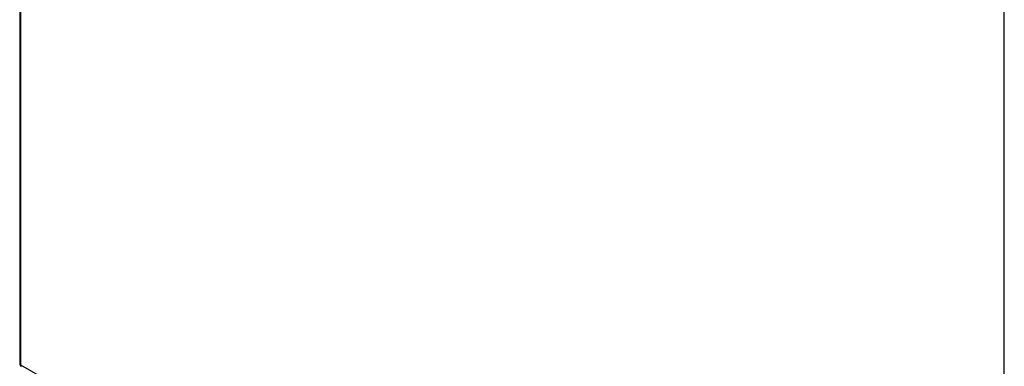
# Model space of a CAD drawing. Header units: inches. Extents: x 12 to 399, y 35 to 190.
# Tile 301 of 355: x 339 to 368, y 159 to 170. Entities that reach past the tile are written whole.
import ezdxf

# ---------------------------------------------------------------- set-up
doc = ezdxf.new("R2010")
doc.units = ezdxf.units.IN
doc.header["$MEASUREMENT"] = 0
doc.layers.add('Visible Edges(ANSI)', color=7, linetype='Continuous', lineweight=25)
doc.layers.add('Visible Tangent Edges(ANSI)', color=7, linetype='Continuous', lineweight=25)

msp = doc.modelspace()

# ---------------------------------------------------------------- linework, layer by layer
at = {"layer": 'Visible Edges(ANSI)'}
msp.add_line((338.722, 189.337), (338.722, 159.317), dxfattribs=at)
msp.add_arc((338.821, 159.317), 0.099, 180, 240.064, dxfattribs=at)
at = {"layer": 'Visible Tangent Edges(ANSI)'}
for p, q in [((338.751, 189.297), (338.751, 159.276)), ((368.171, 142.335), (368.171, 172.355)), ((338.751, 159.276), (368.171, 142.335))]:
    msp.add_line(p, q, dxfattribs=at)
for major_axis, ratio, start_param, end_param in [((-0.099, 0), 0.575862, 0, 0.785398), ((-0.0494, -0.0858), 0.578093, 5.495853, 6.283185)]:
    msp.add_ellipse((338.821, 159.317), major_axis=major_axis, ratio=ratio, start_param=start_param, end_param=end_param, dxfattribs=at)

doc.saveas('drawing.dxf')
